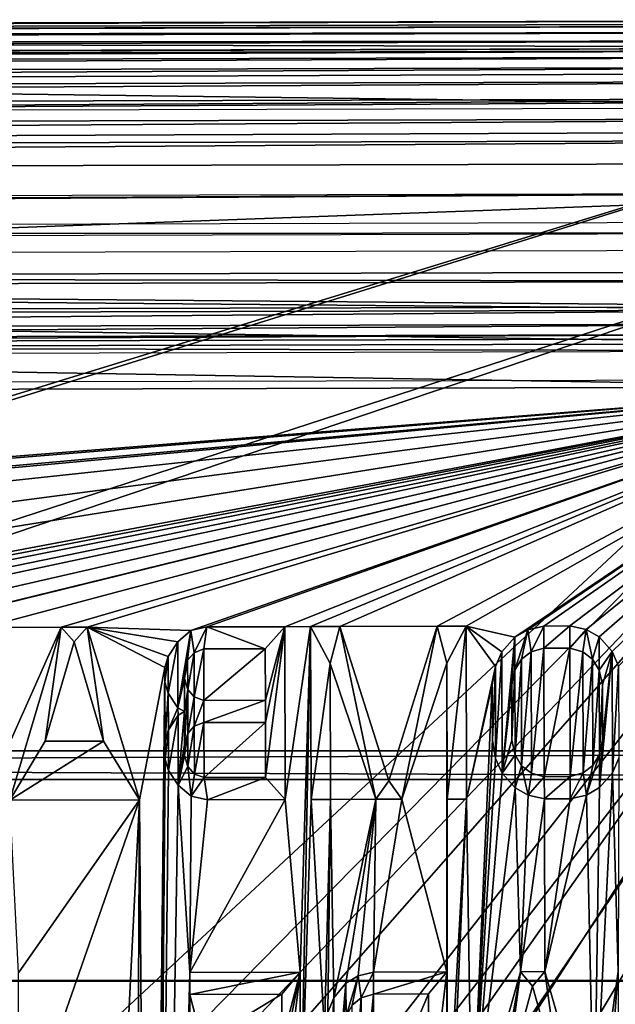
# Model space of a CAD drawing. Header units: millimetres. Extents: x -75 to 75, y -30 to 50.
# Tile 279 of 283: x 30 to 40, y 33 to 50. Entities that reach past the tile are written whole.
import ezdxf

# ---------------------------------------------------------------- set-up
doc = ezdxf.new("R2010")
doc.units = ezdxf.units.MM
doc.header["$LTSCALE"] = 81.481481
for name, color, linetype in [('113', 7, 'CONTINUOUS'), ('114', 7, 'CONTINUOUS'), ('115', 7, 'CONTINUOUS'), ('117', 7, 'CONTINUOUS'), ('119', 7, 'CONTINUOUS'), ('2', 7, 'CONTINUOUS'), ('6', 7, 'CONTINUOUS'), ('631', 7, 'CONTINUOUS'), ('632', 7, 'CONTINUOUS'), ('646', 7, 'CONTINUOUS'), ('649', 7, 'CONTINUOUS'), ('659', 7, 'CONTINUOUS'), ('660', 7, 'CONTINUOUS'), ('664', 7, 'CONTINUOUS'), ('680', 7, 'CONTINUOUS'), ('770', 7, 'CONTINUOUS'), ('771', 7, 'CONTINUOUS'), ('776', 7, 'CONTINUOUS'), ('784', 7, 'CONTINUOUS'), ('792', 7, 'CONTINUOUS'), ('797', 7, 'CONTINUOUS'), ('8', 7, 'CONTINUOUS'), ('822', 7, 'CONTINUOUS')]:
    doc.layers.add(name, color=color, linetype=linetype)

msp = doc.modelspace()

# ---------------------------------------------------------------- linework, layer by layer
at = {"layer": '113', "color": 250, "linetype": 'Continuous', "true_color": 0x1c1c1c}
for points in [[(71.5, 37, -89.001), (-71.5, 37, 88.999), (71.5, 37, 89.001), (71.5, 37, -89.001)], [(-71.5, 37, -89.001), (-71.5, 37, 88.999), (71.5, 37, -89.001), (-71.5, 37, -89.001)], [(-71.5, 37, 88.999), (-71.074, 37, 92.234), (71.5, 37, 89.001), (-71.5, 37, 88.999)], [(-71.074, 37, -92.236), (-71.5, 37, -89.001), (71.074, 37, -92.236), (-71.074, 37, -92.236)], [(71.074, 37, -92.236), (-71.5, 37, -89.001), (71.5, 37, -89.001), (71.074, 37, -92.236)], [(71.5, 37, 89.001), (-71.074, 37, 92.234), (71.074, 37, 92.236), (71.5, 37, 89.001)], [(-71.074, 37, 92.234), (-69.825, 37, 95.249), (71.074, 37, 92.236), (-71.074, 37, 92.234)], [(-69.825, 37, -95.251), (-71.074, 37, -92.236), (69.825, 37, -95.251), (-69.825, 37, -95.251)], [(69.825, 37, -95.251), (-71.074, 37, -92.236), (71.074, 37, -92.236), (69.825, 37, -95.251)], [(71.074, 37, 92.236), (-69.825, 37, 95.249), (69.825, 37, 95.251), (71.074, 37, 92.236)], [(-67.839, 37, -97.839), (-69.825, 37, -95.251), (67.839, 37, -97.839), (-67.839, 37, -97.839)], [(67.839, 37, -97.839), (-69.825, 37, -95.251), (69.825, 37, -95.251), (67.839, 37, -97.839)], [(-69.825, 37, 95.249), (-67.838, 37, 97.838), (69.825, 37, 95.251), (-69.825, 37, 95.249)], [(65.251, 37, -99.825), (-67.839, 37, -97.839), (67.839, 37, -97.839), (65.251, 37, -99.825)], [(-65.251, 37, -99.825), (-67.839, 37, -97.839), (65.251, 37, -99.825), (-65.251, 37, -99.825)], [(-67.838, 37, 97.838), (-65.249, 37, 99.825), (67.839, 37, 97.839), (-67.838, 37, 97.838)], [(69.825, 37, 95.251), (-67.838, 37, 97.838), (67.839, 37, 97.839), (69.825, 37, 95.251)], [(62.236, 37, -101.074), (-65.251, 37, -99.825), (65.251, 37, -99.825), (62.236, 37, -101.074)], [(-62.236, 37, -101.074), (-65.251, 37, -99.825), (62.236, 37, -101.074), (-62.236, 37, -101.074)], [(-65.249, 37, 99.825), (-62.234, 37, 101.074), (65.251, 37, 99.825), (-65.249, 37, 99.825)], [(67.839, 37, 97.839), (-65.249, 37, 99.825), (65.251, 37, 99.825), (67.839, 37, 97.839)], [(-59.001, 37, -101.5), (-62.236, 37, -101.074), (59.001, 37, -101.5), (-59.001, 37, -101.5)], [(59.001, 37, -101.5), (-62.236, 37, -101.074), (62.236, 37, -101.074), (59.001, 37, -101.5)], [(65.251, 37, 99.825), (-62.234, 37, 101.074), (62.236, 37, 101.074), (65.251, 37, 99.825)], [(-62.234, 37, 101.074), (-58.999, 37, 101.5), (62.236, 37, 101.074), (-62.234, 37, 101.074)], [(62.236, 37, 101.074), (-58.999, 37, 101.5), (59.001, 37, 101.5), (62.236, 37, 101.074)]]:
    msp.add_3dface(points, dxfattribs=at)
at = {"layer": '114', "color": 251, "linetype": 'Continuous', "true_color": 0x464b4f}
for points in [[(-71.5, 33, 88.999), (-57, 33, 27), (71.5, 33, 89.001), (-71.5, 33, 88.999)], [(57, 33, -87), (-57, 33, -87), (-71.5, 33, -89.001), (57, 33, -87)], [(57, 33, -87), (-71.5, 33, -89.001), (71.5, 33, -89.001), (57, 33, -87)], [(-71.5, 33, -89.001), (-71.074, 33, -92.236), (71.5, 33, -89.001), (-71.5, 33, -89.001)], [(-71.074, 33, 92.234), (-71.5, 33, 88.999), (71.5, 33, 89.001), (-71.074, 33, 92.234)], [(-71.074, 33, -92.236), (-69.825, 33, -95.251), (71.074, 33, -92.236), (-71.074, 33, -92.236)], [(71.5, 33, -89.001), (-71.074, 33, -92.236), (71.074, 33, -92.236), (71.5, 33, -89.001)], [(-69.825, 33, 95.249), (-71.074, 33, 92.234), (71.074, 33, 92.236), (-69.825, 33, 95.249)], [(71.074, 33, 92.236), (-71.074, 33, 92.234), (71.5, 33, 89.001), (71.074, 33, 92.236)], [(69.825, 33, 95.251), (-69.825, 33, 95.249), (71.074, 33, 92.236), (69.825, 33, 95.251)], [(-67.838, 33, 97.838), (-69.825, 33, 95.249), (69.825, 33, 95.251), (-67.838, 33, 97.838)], [(-69.825, 33, -95.251), (-67.839, 33, -97.839), (69.825, 33, -95.251), (-69.825, 33, -95.251)], [(71.074, 33, -92.236), (-69.825, 33, -95.251), (69.825, 33, -95.251), (71.074, 33, -92.236)], [(-67.839, 33, -97.839), (-65.251, 33, -99.825), (67.839, 33, -97.839), (-67.839, 33, -97.839)], [(69.825, 33, -95.251), (-67.839, 33, -97.839), (67.839, 33, -97.839), (69.825, 33, -95.251)], [(67.839, 33, 97.839), (-67.838, 33, 97.838), (69.825, 33, 95.251), (67.839, 33, 97.839)], [(-65.249, 33, 99.825), (-67.838, 33, 97.838), (67.839, 33, 97.839), (-65.249, 33, 99.825)], [(67.839, 33, -97.839), (-65.251, 33, -99.825), (65.251, 33, -99.825), (67.839, 33, -97.839)], [(-65.251, 33, -99.825), (-62.236, 33, -101.074), (65.251, 33, -99.825), (-65.251, 33, -99.825)], [(65.251, 33, 99.825), (-65.249, 33, 99.825), (67.839, 33, 97.839), (65.251, 33, 99.825)], [(62.236, 33, 101.074), (-65.249, 33, 99.825), (65.251, 33, 99.825), (62.236, 33, 101.074)], [(-62.234, 33, 101.074), (-65.249, 33, 99.825), (62.236, 33, 101.074), (-62.234, 33, 101.074)], [(65.251, 33, -99.825), (-62.236, 33, -101.074), (62.236, 33, -101.074), (65.251, 33, -99.825)], [(-62.236, 33, -101.074), (-59.001, 33, -101.5), (62.236, 33, -101.074), (-62.236, 33, -101.074)], [(59.001, 33, 101.5), (-62.234, 33, 101.074), (62.236, 33, 101.074), (59.001, 33, 101.5)], [(-58.999, 33, 101.5), (-62.234, 33, 101.074), (59.001, 33, 101.5), (-58.999, 33, 101.5)], [(62.236, 33, -101.074), (-59.001, 33, -101.5), (59.001, 33, -101.5), (62.236, 33, -101.074)], [(-57, 33, 27), (57, 33, 27), (71.5, 33, 89.001), (-57, 33, 27)]]:
    msp.add_3dface(points, dxfattribs=at)
at = {"layer": '115', "color": 250, "linetype": 'Continuous', "true_color": 0x1c1c1c}
for points in [[(57, 33.01, 27), (-57, 33.01, 27), (-57, 33.01, -87), (57, 33.01, 27)], [(57, 33.01, -87), (57, 33.01, 27), (-57, 33.01, -87), (57, 33.01, -87)]]:
    msp.add_3dface(points, dxfattribs=at)
at = {"layer": '117', "color": 250, "linetype": 'Continuous', "true_color": 0x1c1c1c}
for points in [[(-59.001, 37, -101.5), (59.001, 37, -101.5), (-59.001, 36.5, -102), (-59.001, 37, -101.5)], [(-59.001, 36.5, -102), (59.001, 37, -101.5), (59.001, 36.5, -102), (-59.001, 36.5, -102)]]:
    msp.add_3dface(points, dxfattribs=at)
at = {"layer": '119', "color": 250, "linetype": 'Continuous', "true_color": 0x1c1c1c}
for points in [[(59.001, 37, 101.5), (-58.999, 37, 101.5), (59.001, 36.5, 102), (59.001, 37, 101.5)], [(59.001, 36.5, 102), (-58.999, 37, 101.5), (-58.999, 36.5, 102), (59.001, 36.5, 102)]]:
    msp.add_3dface(points, dxfattribs=at)
at = {"layer": '2', "color": 251, "linetype": 'Continuous', "true_color": 0x565d62}
for points in [[(59.001, 37, 102.5), (-65.943, 37, 103.416), (65.943, 37, 103.416), (59.001, 37, 102.5)], [(59.001, 37, 102.5), (-58.999, 37, 102.5), (-65.943, 37, 103.416), (59.001, 37, 102.5)], [(-65.943, 37, -103.416), (-59.001, 37, -102.5), (65.943, 37, -103.416), (-65.943, 37, -103.416)], [(-65.943, 37, 103.416), (-62.562, 37, 104.599), (65.943, 37, 103.416), (-65.943, 37, 103.416)], [(-62.562, 37, -104.599), (-65.943, 37, -103.416), (62.562, 37, -104.599), (-62.562, 37, -104.599)], [(62.562, 37, -104.599), (-65.943, 37, -103.416), (65.943, 37, -103.416), (62.562, 37, -104.599)], [(-62.562, 37, 104.599), (-59.001, 37, 105), (62.562, 37, 104.599), (-62.562, 37, 104.599)], [(65.943, 37, 103.416), (-62.562, 37, 104.599), (62.562, 37, 104.599), (65.943, 37, 103.416)], [(-59.001, 37, -105), (-62.562, 37, -104.599), (59.001, 37, -105), (-59.001, 37, -105)], [(59.001, 37, -105), (-62.562, 37, -104.599), (62.562, 37, -104.599), (59.001, 37, -105)], [(-59.001, 37, -102.5), (59.001, 37, -102.5), (65.943, 37, -103.416), (-59.001, 37, -102.5)], [(62.562, 37, 104.599), (-59.001, 37, 105), (-16.148, 37, 105), (62.562, 37, 104.599)], [(-0.5, 37, 105), (62.562, 37, 104.599), (-16.148, 37, 105), (-0.5, 37, 105)], [(59.001, 37, 105), (62.562, 37, 104.599), (-0.5, 37, 105), (59.001, 37, 105)]]:
    msp.add_3dface(points, dxfattribs=at)
at = {"layer": '6', "color": 251, "linetype": 'Continuous', "true_color": 0x565d62}
for points in [[(-0.5, 0, 104.516), (58.517, 0, 104.516), (-0.5, 37, 105), (-0.5, 0, 104.516)], [(58.517, 0, 104.516), (59.001, 37, 105), (-0.5, 37, 105), (58.517, 0, 104.516)]]:
    msp.add_3dface(points, dxfattribs=at)
at = {"layer": '631', "color": 7, "linetype": 'Continuous', "true_color": 0xe0f2ff}
for points in [[(49.871, 49.333, 160.5), (-26.92, 25.697, 160.5), (-50.128, 49.072, 160.5), (49.871, 49.333, 160.5)], [(-25.068, 25.996, 160.5), (-26.92, 25.697, 160.5), (49.871, 49.333, 160.5), (-25.068, 25.996, 160.5)], [(24.932, 26.126, 160.5), (-25.068, 25.996, 160.5), (49.871, 49.333, 160.5), (24.932, 26.126, 160.5)], [(26.785, 25.838, 160.5), (24.932, 26.126, 160.5), (49.871, 49.333, 160.5), (26.785, 25.838, 160.5)], [(28.459, 24.99, 160.5), (26.785, 25.838, 160.5), (49.871, 49.333, 160.5), (28.459, 24.99, 160.5)], [(29.789, 23.667, 160.5), (28.459, 24.99, 160.5), (49.871, 49.333, 160.5), (29.789, 23.667, 160.5)], [(30.645, 21.998, 160.5), (29.789, 23.667, 160.5), (49.871, 49.333, 160.5), (30.645, 21.998, 160.5)], [(30.943, 20.146, 160.5), (30.645, 21.998, 160.5), (49.871, 49.333, 160.5), (30.943, 20.146, 160.5)], [(30.995, 0.146, 160.5), (30.943, 20.146, 160.5), (49.871, 49.333, 160.5), (30.995, 0.146, 160.5)], [(30.995, 0.146, 160.5), (49.871, 49.333, 160.5), (37.654, 11.643, 160.5), (30.995, 0.146, 160.5)], [(37.654, 11.643, 160.5), (49.871, 49.333, 160.5), (38.402, 12.946, 160.5), (37.654, 11.643, 160.5)], [(38.402, 12.946, 160.5), (49.871, 49.333, 160.5), (39.551, 13.915, 160.5), (38.402, 12.946, 160.5)], [(39.551, 13.915, 160.5), (49.871, 49.333, 160.5), (40.961, 14.433, 160.5), (39.551, 13.915, 160.5)]]:
    msp.add_3dface(points, dxfattribs=at)
at = {"layer": '632', "color": 7, "linetype": 'Continuous', "true_color": 0xe0f2ff}
for points in [[(49.871, 49.696, 168), (-50.129, 49.435, 168), (47.57, 48.179, 168), (49.871, 49.696, 168)], [(47.57, 48.179, 168), (-50.129, 49.435, 168), (-47.82, 47.93, 168), (47.57, 48.179, 168)], [(-46.931, 45.453, 168), (44.86, 44.657, 168), (46.693, 45.698, 168), (-46.931, 45.453, 168)], [(2.174, 44.546, 168), (44.86, 44.657, 168), (-46.931, 45.453, 168), (2.174, 44.546, 168)]]:
    msp.add_3dface(points, dxfattribs=at)
at = {"layer": '646', "color": 7, "linetype": 'Continuous', "true_color": 0xe0f2ff}
for points in [[(44.651, 43.445, 163), (2.532, 43.336, 163), (28.776, 26.802, 163), (44.651, 43.445, 163)], [(41.706, 17.07, 163), (44.651, 43.445, 163), (28.776, 26.802, 163), (41.706, 17.07, 163)]]:
    msp.add_3dface(points, dxfattribs=at)
at = {"layer": '649', "color": 7, "linetype": 'Continuous', "true_color": 0xe0f2ff}
for points in [[(49.871, 49.696, 168), (49.871, 49.633, 160.797), (-50.129, 49.372, 160.797), (49.871, 49.696, 168)], [(-50.129, 49.435, 168), (49.871, 49.696, 168), (-50.129, 49.372, 160.797), (-50.129, 49.435, 168)]]:
    msp.add_3dface(points, dxfattribs=at)
at = {"layer": '659', "color": 7, "linetype": 'Continuous', "true_color": 0xe0f2ff}
for points in [[(-50.129, 49.372, 160.797), (49.871, 49.633, 160.797), (49.871, 49.592, 160.648), (-50.129, 49.372, 160.797)], [(49.871, 49.592, 160.648), (49.871, 49.482, 160.54), (-50.129, 49.331, 160.648), (49.871, 49.592, 160.648)], [(-50.129, 49.372, 160.797), (49.871, 49.592, 160.648), (-50.129, 49.331, 160.648), (-50.129, 49.372, 160.797)], [(49.871, 49.482, 160.54), (49.871, 49.333, 160.5), (-50.129, 49.221, 160.54), (49.871, 49.482, 160.54)], [(-50.129, 49.331, 160.648), (49.871, 49.482, 160.54), (-50.129, 49.221, 160.54), (-50.129, 49.331, 160.648)], [(49.871, 49.333, 160.5), (-50.128, 49.072, 160.5), (-50.129, 49.221, 160.54), (49.871, 49.333, 160.5)]]:
    msp.add_3dface(points, dxfattribs=at)
at = {"layer": '660', "color": 7, "linetype": 'Continuous', "true_color": 0xe0f2ff}
for points in [[(-47.122, 45.942, 165), (46.692, 45.997, 167.721), (46.882, 46.188, 165), (-47.122, 45.942, 165)], [(-46.932, 45.753, 167.721), (46.692, 45.997, 167.721), (-47.122, 45.942, 165), (-46.932, 45.753, 167.721)]]:
    msp.add_3dface(points, dxfattribs=at)
at = {"layer": '664', "color": 7, "linetype": 'Continuous', "true_color": 0xe0f2ff}
for points in [[(44.861, 44.158, 167.526), (2.176, 44.046, 167.526), (44.65, 43.945, 163.474), (44.861, 44.158, 167.526)], [(44.65, 43.945, 163.474), (2.176, 44.046, 167.526), (2.531, 43.835, 163.474), (44.65, 43.945, 163.474)]]:
    msp.add_3dface(points, dxfattribs=at)
at = {"layer": '680', "color": 7, "linetype": 'Continuous', "true_color": 0xe0f2ff}
for points in [[(44.86, 44.657, 168), (2.174, 44.546, 168), (2.175, 44.303, 167.937), (44.86, 44.657, 168)], [(44.861, 44.415, 167.937), (44.86, 44.657, 168), (2.175, 44.303, 167.937), (44.861, 44.415, 167.937)], [(2.176, 44.121, 167.765), (44.861, 44.415, 167.937), (2.175, 44.303, 167.937), (2.176, 44.121, 167.765)], [(44.861, 44.233, 167.765), (44.861, 44.415, 167.937), (2.176, 44.121, 167.765), (44.861, 44.233, 167.765)], [(2.176, 44.046, 167.526), (44.861, 44.233, 167.765), (2.176, 44.121, 167.765), (2.176, 44.046, 167.526)], [(2.176, 44.046, 167.526), (44.861, 44.158, 167.526), (44.861, 44.233, 167.765), (2.176, 44.046, 167.526)]]:
    msp.add_3dface(points, dxfattribs=at)
at = {"layer": '770', "linetype": 'Continuous'}
for points in [[(48.897, 47.213, 225), (-49.143, 46.957, 225), (2.697, 32.148, 225), (48.897, 47.213, 225)], [(3.531, 31.873, 225), (48.897, 47.213, 225), (2.697, 32.148, 225), (3.531, 31.873, 225)], [(48.897, 47.213, 225), (3.531, 31.873, 225), (27.948, 20.067, 225), (48.897, 47.213, 225)], [(29.608, 18.799, 225), (48.897, 47.213, 225), (27.948, 20.067, 225), (29.608, 18.799, 225)], [(30.884, 17.146, 225), (48.897, 47.213, 225), (29.608, 18.799, 225), (30.884, 17.146, 225)], [(31.688, 15.219, 225), (48.897, 47.213, 225), (30.884, 17.146, 225), (31.688, 15.219, 225)], [(49.09, -26.827, 225), (48.897, 47.213, 225), (31.688, 15.219, 225), (49.09, -26.827, 225)]]:
    msp.add_3dface(points, dxfattribs=at)
at = {"layer": '771', "linetype": 'Continuous'}
for points in [[(6.261, 43.219, 222), (45.025, 43.321, 222), (15.149, 40.94, 222), (6.261, 43.219, 222)], [(15.149, 40.94, 222), (45.025, 43.321, 222), (15.85, 40.942, 222), (15.149, 40.94, 222)], [(45.025, 43.321, 222), (18.749, 40.95, 222), (15.85, 40.942, 222), (45.025, 43.321, 222)], [(18.749, 40.95, 222), (45.025, 43.321, 222), (19.45, 40.952, 222), (18.749, 40.95, 222)], [(19.45, 40.952, 222), (45.025, 43.321, 222), (20.082, 40.649, 222), (19.45, 40.952, 222)], [(20.082, 40.649, 222), (45.025, 43.321, 222), (20.521, 40.102, 222), (20.082, 40.649, 222)], [(20.521, 40.102, 222), (45.025, 43.321, 222), (20.678, 39.419, 222), (20.521, 40.102, 222)], [(45.025, 43.321, 222), (22.704, 39.125, 222), (20.678, 39.419, 222), (45.025, 43.321, 222)], [(45.025, 43.321, 222), (23.154, 39.126, 222), (22.704, 39.125, 222), (45.025, 43.321, 222)], [(23.154, 39.126, 222), (45.025, 43.321, 222), (23.436, 39.063, 222), (23.154, 39.126, 222)], [(23.436, 39.063, 222), (45.025, 43.321, 222), (23.661, 38.936, 222), (23.436, 39.063, 222)], [(45.025, 43.321, 222), (25.404, 39.132, 222), (23.661, 38.936, 222), (45.025, 43.321, 222)], [(25.404, 39.132, 222), (45.025, 43.321, 222), (26.754, 39.135, 222), (25.404, 39.132, 222)], [(45.025, 43.321, 222), (27.711, 39.074, 222), (26.754, 39.135, 222), (45.025, 43.321, 222)], [(27.711, 39.074, 222), (45.025, 43.321, 222), (27.992, 39.138, 222), (27.711, 39.074, 222)], [(27.992, 39.138, 222), (45.025, 43.321, 222), (29.342, 39.142, 222), (27.992, 39.138, 222)], [(29.342, 39.142, 222), (45.025, 43.321, 222), (30.692, 39.146, 222), (29.342, 39.142, 222)], [(30.692, 39.146, 222), (45.025, 43.321, 222), (31.142, 39.147, 222), (30.692, 39.146, 222)], [(45.025, 43.321, 222), (32.942, 39.088, 222), (31.142, 39.147, 222), (45.025, 43.321, 222)], [(32.942, 39.088, 222), (45.025, 43.321, 222), (33.223, 39.152, 222), (32.942, 39.088, 222)], [(33.223, 39.152, 222), (45.025, 43.321, 222), (34.573, 39.156, 222), (33.223, 39.152, 222)], [(45.025, 43.321, 222), (35.023, 39.157, 222), (34.573, 39.156, 222), (45.025, 43.321, 222)], [(35.023, 39.157, 222), (45.025, 43.321, 222), (35.529, 39.158, 222), (35.023, 39.157, 222)], [(35.529, 39.158, 222), (45.025, 43.321, 222), (37.217, 39.163, 222), (35.529, 39.158, 222)], [(37.217, 39.163, 222), (45.025, 43.321, 222), (37.723, 39.164, 222), (37.217, 39.163, 222)], [(45.025, 43.321, 222), (38.567, 38.975, 222), (37.723, 39.164, 222), (45.025, 43.321, 222)], [(38.567, 38.975, 222), (45.025, 43.321, 222), (38.792, 39.103, 222), (38.567, 38.975, 222)], [(38.792, 39.103, 222), (45.025, 43.321, 222), (39.073, 39.167, 222), (38.792, 39.103, 222)], [(45.025, 43.321, 222), (39.523, 39.169, 222), (39.073, 39.167, 222), (45.025, 43.321, 222)], [(39.523, 39.169, 222), (45.025, 43.321, 222), (39.804, 39.106, 222), (39.523, 39.169, 222)], [(39.804, 39.106, 222), (45.025, 43.321, 222), (40.03, 38.978, 222), (39.804, 39.106, 222)], [(40.03, 38.978, 222), (45.025, 43.321, 222), (40.255, 38.724, 222), (40.03, 38.978, 222)], [(40.255, 38.724, 222), (45.025, 43.321, 222), (40.369, 38.469, 222), (40.255, 38.724, 222)], [(34.573, 39.156, 222), (35.023, 39.157, 222), (34.581, 36.156, 222), (34.573, 39.156, 222)], [(35.023, 39.157, 222), (34.839, 33.156, 222), (34.581, 36.156, 222), (35.023, 39.157, 222)], [(34.846, 30.156, 222), (34.839, 33.156, 222), (35.023, 39.157, 222), (34.846, 30.156, 222)], [(35.031, 36.157, 222), (34.846, 30.156, 222), (35.023, 39.157, 222), (35.031, 36.157, 222)], [(36.38, 36.48, 222), (35.529, 39.158, 222), (37.217, 39.163, 222), (36.38, 36.48, 222)], [(37.723, 39.164, 222), (38.231, 38.463, 222), (37.731, 36.164, 222), (37.723, 39.164, 222)], [(38.343, 38.719, 222), (38.231, 38.463, 222), (37.723, 39.164, 222), (38.343, 38.719, 222)], [(38.567, 38.975, 222), (38.343, 38.719, 222), (37.723, 39.164, 222), (38.567, 38.975, 222)], [(29.35, 36.142, 222), (29.342, 39.142, 222), (30.692, 39.146, 222), (29.35, 36.142, 222)], [(29.8, 36.143, 222), (29.35, 36.142, 222), (30.692, 39.146, 222), (29.8, 36.143, 222)], [(32.942, 39.088, 222), (32.717, 38.896, 222), (31.142, 39.147, 222), (32.942, 39.088, 222)], [(32.717, 38.896, 222), (32.549, 38.64, 222), (31.142, 39.147, 222), (32.717, 38.896, 222)], [(31.142, 39.147, 222), (32.494, 38.448, 222), (32.05, 36.149, 222), (31.142, 39.147, 222)], [(32.549, 38.64, 222), (32.494, 38.448, 222), (31.142, 39.147, 222), (32.549, 38.64, 222)], [(30.416, 37.166, 222), (30.917, 38.891, 222), (31.428, 37.169, 222), (30.416, 37.166, 222)], [(32.887, 38.577, 222), (32.999, 38.705, 222), (32.888, 38.066, 222), (32.887, 38.577, 222)], [(32.888, 38.066, 222), (32.999, 38.705, 222), (33.001, 37.939, 222), (32.888, 38.066, 222)], [(32.999, 38.705, 222), (33.168, 38.769, 222), (33.001, 37.939, 222), (32.999, 38.705, 222)], [(33.001, 37.939, 222), (33.168, 38.769, 222), (33.17, 37.875, 222), (33.001, 37.939, 222)], [(33.168, 38.769, 222), (34.236, 38.772, 222), (33.17, 37.875, 222), (33.168, 38.769, 222)], [(33.17, 37.875, 222), (34.236, 38.772, 222), (34.239, 37.878, 222), (33.17, 37.875, 222)], [(38.681, 38.592, 222), (38.849, 38.72, 222), (38.686, 36.741, 222), (38.681, 38.592, 222)], [(38.686, 36.741, 222), (38.849, 38.72, 222), (38.855, 36.614, 222), (38.686, 36.741, 222)], [(38.849, 38.72, 222), (39.074, 38.784, 222), (38.855, 36.614, 222), (38.849, 38.72, 222)], [(38.855, 36.614, 222), (39.074, 38.784, 222), (39.08, 36.55, 222), (38.855, 36.614, 222)], [(39.074, 38.784, 222), (39.524, 38.786, 222), (39.08, 36.55, 222), (39.074, 38.784, 222)], [(39.08, 36.55, 222), (39.524, 38.786, 222), (39.53, 36.552, 222), (39.08, 36.55, 222)], [(39.53, 36.552, 222), (39.524, 38.786, 222), (39.749, 38.722, 222), (39.53, 36.552, 222)], [(39.755, 36.616, 222), (39.53, 36.552, 222), (39.749, 38.722, 222), (39.755, 36.616, 222)], [(39.918, 38.595, 222), (39.755, 36.616, 222), (39.749, 38.722, 222), (39.918, 38.595, 222)], [(32.831, 38.385, 222), (32.887, 38.577, 222), (32.832, 38.258, 222), (32.831, 38.385, 222)], [(32.832, 38.258, 222), (32.887, 38.577, 222), (32.888, 38.066, 222), (32.832, 38.258, 222)], [(35.368, 36.158, 222), (35.362, 38.519, 222), (36.156, 36.16, 222), (35.368, 36.158, 222)], [(37.387, 38.525, 222), (37.389, 33.163, 222), (36.606, 36.161, 222), (37.387, 38.525, 222)], [(37.396, 30.163, 222), (37.389, 33.163, 222), (37.387, 38.525, 222), (37.396, 30.163, 222)], [(37.393, 36.163, 222), (37.396, 30.163, 222), (37.387, 38.525, 222), (37.393, 36.163, 222)], [(38.569, 38.4, 222), (38.681, 38.592, 222), (38.573, 36.932, 222), (38.569, 38.4, 222)], [(38.573, 36.932, 222), (38.681, 38.592, 222), (38.686, 36.741, 222), (38.573, 36.932, 222)], [(39.923, 36.744, 222), (39.755, 36.616, 222), (39.918, 38.595, 222), (39.923, 36.744, 222)], [(40.031, 38.404, 222), (39.923, 36.744, 222), (39.918, 38.595, 222), (40.031, 38.404, 222)], [(32.494, 38.448, 222), (32.228, 13.149, 222), (32.05, 36.149, 222), (32.494, 38.448, 222)], [(32.244, 7.149, 222), (32.228, 13.149, 222), (32.494, 38.448, 222), (32.244, 7.149, 222)], [(32.494, 38.193, 222), (32.244, 7.149, 222), (32.494, 38.448, 222), (32.494, 38.193, 222)], [(38.231, 38.463, 222), (38.176, 38.144, 222), (37.731, 36.164, 222), (38.231, 38.463, 222)], [(38.513, 38.145, 222), (38.569, 38.4, 222), (38.516, 37.187, 222), (38.513, 38.145, 222)], [(38.516, 37.187, 222), (38.569, 38.4, 222), (38.573, 36.932, 222), (38.516, 37.187, 222)], [(40.035, 36.936, 222), (39.923, 36.744, 222), (40.031, 38.404, 222), (40.035, 36.936, 222)], [(40.088, 38.149, 222), (40.035, 36.936, 222), (40.031, 38.404, 222), (40.088, 38.149, 222)], [(32.244, 7.149, 222), (32.494, 38.193, 222), (32.497, 37.172, 222), (32.244, 7.149, 222)], [(32.494, 38.193, 222), (32.551, 38.001, 222), (32.497, 37.172, 222), (32.494, 38.193, 222)], [(38.176, 38.144, 222), (37.821, 30.164, 222), (37.731, 36.164, 222), (38.176, 38.144, 222)], [(38.178, 37.186, 222), (37.821, 30.164, 222), (38.176, 38.144, 222), (38.178, 37.186, 222)], [(40.091, 37.191, 222), (40.035, 36.936, 222), (40.088, 38.149, 222), (40.091, 37.191, 222)], [(32.497, 37.172, 222), (32.551, 38.001, 222), (32.553, 37.363, 222), (32.497, 37.172, 222)], [(32.551, 38.001, 222), (32.72, 37.747, 222), (32.553, 37.363, 222), (32.551, 38.001, 222)], [(32.553, 37.363, 222), (32.72, 37.747, 222), (32.721, 37.619, 222), (32.553, 37.363, 222)], [(32.72, 37.747, 222), (32.833, 37.683, 222), (32.721, 37.619, 222), (32.72, 37.747, 222)], [(33.171, 37.492, 222), (33.005, 36.598, 222), (33.002, 37.428, 222), (33.171, 37.492, 222)], [(33.174, 36.535, 222), (33.005, 36.598, 222), (33.171, 37.492, 222), (33.174, 36.535, 222)], [(34.24, 37.495, 222), (33.174, 36.535, 222), (33.171, 37.492, 222), (34.24, 37.495, 222)], [(34.242, 36.538, 222), (33.174, 36.535, 222), (34.24, 37.495, 222), (34.242, 36.538, 222)], [(32.835, 36.917, 222), (32.835, 37.109, 222), (32.89, 37.3, 222), (32.835, 36.917, 222)], [(32.892, 36.726, 222), (32.835, 36.917, 222), (32.89, 37.3, 222), (32.892, 36.726, 222)], [(33.002, 37.428, 222), (32.892, 36.726, 222), (32.89, 37.3, 222), (33.002, 37.428, 222)], [(33.005, 36.598, 222), (32.892, 36.726, 222), (33.002, 37.428, 222), (33.005, 36.598, 222)], [(32.498, 36.852, 222), (32.244, 7.149, 222), (32.497, 37.172, 222), (32.498, 36.852, 222)], [(38.235, 36.867, 222), (37.821, 30.164, 222), (38.178, 37.186, 222), (38.235, 36.867, 222)], [(32.554, 36.661, 222), (32.244, 7.149, 222), (32.498, 36.852, 222), (32.554, 36.661, 222)], [(38.348, 36.612, 222), (37.821, 30.164, 222), (38.235, 36.867, 222), (38.348, 36.612, 222)], [(40.373, 36.873, 222), (40.364, 33.171, 222), (40.261, 36.617, 222), (40.373, 36.873, 222)], [(32.724, 36.406, 222), (32.244, 7.149, 222), (32.554, 36.661, 222), (32.724, 36.406, 222)], [(38.574, 36.358, 222), (37.821, 30.164, 222), (38.348, 36.612, 222), (38.574, 36.358, 222)], [(40.261, 36.617, 222), (39.946, 30.17, 222), (40.037, 36.361, 222), (40.261, 36.617, 222)], [(40.364, 33.171, 222), (39.946, 30.17, 222), (40.261, 36.617, 222), (40.364, 33.171, 222)], [(32.926, 33.151, 222), (32.244, 7.149, 222), (32.724, 36.406, 222), (32.926, 33.151, 222)], [(32.949, 36.215, 222), (32.926, 33.151, 222), (32.724, 36.406, 222), (32.949, 36.215, 222)], [(38.664, 33.166, 222), (37.821, 30.164, 222), (38.574, 36.358, 222), (38.664, 33.166, 222)], [(38.799, 36.231, 222), (38.664, 33.166, 222), (38.574, 36.358, 222), (38.799, 36.231, 222)], [(40.037, 36.361, 222), (39.946, 30.17, 222), (39.812, 36.233, 222), (40.037, 36.361, 222)], [(29.951, 33.144, 222), (29.8, 36.143, 222), (32.05, 36.149, 222), (29.951, 33.144, 222)], [(29.959, 30.144, 222), (29.951, 33.144, 222), (32.05, 36.149, 222), (29.959, 30.144, 222)], [(31.111, 17.278, 222), (29.959, 30.144, 222), (32.05, 36.149, 222), (31.111, 17.278, 222)], [(31.941, 15.287, 222), (31.111, 17.278, 222), (32.05, 36.149, 222), (31.941, 15.287, 222)], [(32.228, 13.149, 222), (31.941, 15.287, 222), (32.05, 36.149, 222), (32.228, 13.149, 222)], [(33.231, 36.152, 222), (32.926, 33.151, 222), (32.949, 36.215, 222), (33.231, 36.152, 222)], [(34.581, 36.156, 222), (32.926, 33.151, 222), (33.231, 36.152, 222), (34.581, 36.156, 222)], [(34.839, 33.156, 222), (32.926, 33.151, 222), (34.581, 36.156, 222), (34.839, 33.156, 222)], [(35.266, 32.136, 222), (34.846, 30.156, 222), (35.031, 36.157, 222), (35.266, 32.136, 222)], [(35.368, 36.158, 222), (35.266, 32.136, 222), (35.031, 36.157, 222), (35.368, 36.158, 222)], [(35.319, 32.455, 222), (35.266, 32.136, 222), (35.368, 36.158, 222), (35.319, 32.455, 222)], [(35.424, 32.711, 222), (35.319, 32.455, 222), (35.368, 36.158, 222), (35.424, 32.711, 222)], [(35.424, 32.711, 222), (35.368, 36.158, 222), (36.156, 36.16, 222), (35.424, 32.711, 222)], [(35.636, 32.967, 222), (35.424, 32.711, 222), (36.156, 36.16, 222), (35.636, 32.967, 222)], [(35.848, 33.095, 222), (35.636, 32.967, 222), (36.156, 36.16, 222), (35.848, 33.095, 222)], [(36.114, 33.16, 222), (35.848, 33.095, 222), (36.156, 36.16, 222), (36.114, 33.16, 222)], [(36.606, 36.161, 222), (36.114, 33.16, 222), (36.156, 36.16, 222), (36.606, 36.161, 222)], [(37.389, 33.163, 222), (36.114, 33.16, 222), (36.606, 36.161, 222), (37.389, 33.163, 222)], [(37.821, 30.164, 222), (36.856, 16.498, 222), (37.731, 36.164, 222), (37.821, 30.164, 222)], [(36.856, 16.498, 222), (37.396, 30.163, 222), (37.731, 36.164, 222), (36.856, 16.498, 222)], [(37.731, 36.164, 222), (37.396, 30.163, 222), (37.393, 36.163, 222), (37.731, 36.164, 222)], [(39.081, 36.167, 222), (38.664, 33.166, 222), (38.799, 36.231, 222), (39.081, 36.167, 222)], [(39.089, 33.167, 222), (38.664, 33.166, 222), (39.081, 36.167, 222), (39.089, 33.167, 222)], [(39.531, 36.169, 222), (39.089, 33.167, 222), (39.081, 36.167, 222), (39.531, 36.169, 222)], [(39.812, 36.233, 222), (39.089, 33.167, 222), (39.531, 36.169, 222), (39.812, 36.233, 222)], [(39.946, 30.17, 222), (39.089, 33.167, 222), (39.812, 36.233, 222), (39.946, 30.17, 222)], [(40.371, 30.171, 222), (39.351, 19.925, 222), (40.364, 33.171, 222), (40.371, 30.171, 222)], [(40.364, 33.171, 222), (39.351, 19.925, 222), (39.946, 30.17, 222), (40.364, 33.171, 222)], [(32.927, 32.768, 222), (32.244, 7.149, 222), (32.926, 33.151, 222), (32.927, 32.768, 222)], [(38.403, 31.187, 222), (38.877, 32.912, 222), (39.359, 31.189, 222), (38.403, 31.187, 222)], [(32.933, 30.534, 222), (32.244, 7.149, 222), (32.927, 32.768, 222), (32.933, 30.534, 222)], [(34.521, 32.773, 222), (33.142, 31.939, 222), (32.927, 32.768, 222), (34.521, 32.773, 222)], [(33.142, 31.939, 222), (32.933, 30.534, 222), (32.927, 32.768, 222), (33.142, 31.939, 222)], [(34.523, 31.943, 222), (33.142, 31.939, 222), (34.521, 32.773, 222), (34.523, 31.943, 222)], [(35.743, 32.584, 222), (35.902, 32.712, 222), (35.748, 30.733, 222), (35.743, 32.584, 222)], [(35.748, 30.733, 222), (35.902, 32.712, 222), (35.908, 30.606, 222), (35.748, 30.733, 222)], [(35.902, 32.712, 222), (36.115, 32.777, 222), (35.908, 30.606, 222), (35.902, 32.712, 222)], [(35.908, 30.606, 222), (36.115, 32.777, 222), (36.12, 30.543, 222), (35.908, 30.606, 222)], [(36.115, 32.777, 222), (37.071, 32.779, 222), (36.12, 30.543, 222), (36.115, 32.777, 222)], [(36.12, 30.543, 222), (37.071, 32.779, 222), (37.077, 30.545, 222), (36.12, 30.543, 222)]]:
    msp.add_3dface(points, dxfattribs=at)
at = {"layer": '776', "linetype": 'Continuous'}
for points in [[(-50.129, 49.435, 168), (49.392, 49.214, 223.017), (49.871, 49.696, 168), (-50.129, 49.435, 168)], [(-49.648, 48.956, 223.017), (49.392, 49.214, 223.017), (-50.129, 49.435, 168), (-49.648, 48.956, 223.017)]]:
    msp.add_3dface(points, dxfattribs=at)
at = {"layer": '784', "linetype": 'Continuous'}
for points in [[(49.392, 49.214, 223.017), (-49.648, 48.956, 223.017), (-49.638, 48.916, 223.398), (49.392, 49.214, 223.017)], [(49.392, 49.214, 223.017), (-49.638, 48.916, 223.398), (49.382, 49.174, 223.398), (49.392, 49.214, 223.017)], [(-49.638, 48.916, 223.398), (-49.609, 48.804, 223.765), (49.382, 49.174, 223.398), (-49.638, 48.916, 223.398)], [(49.382, 49.174, 223.398), (-49.609, 48.804, 223.765), (49.354, 49.062, 223.765), (49.382, 49.174, 223.398)], [(-49.609, 48.804, 223.765), (-49.564, 48.622, 224.106), (49.354, 49.062, 223.765), (-49.609, 48.804, 223.765)], [(49.354, 49.062, 223.765), (-49.564, 48.622, 224.106), (49.309, 48.881, 224.106), (49.354, 49.062, 223.765)], [(-49.564, 48.622, 224.106), (-49.502, 48.377, 224.407), (49.309, 48.881, 224.106), (-49.564, 48.622, 224.106)], [(49.309, 48.881, 224.106), (-49.502, 48.377, 224.407), (49.286, 48.787, 224.235), (49.309, 48.881, 224.106)], [(49.286, 48.787, 224.235), (-49.502, 48.377, 224.407), (49.248, 48.635, 224.407), (49.286, 48.787, 224.235)], [(-49.502, 48.377, 224.407), (-49.425, 48.076, 224.657), (49.248, 48.635, 224.407), (-49.502, 48.377, 224.407)], [(49.248, 48.635, 224.407), (-49.425, 48.076, 224.657), (49.174, 48.333, 224.657), (49.248, 48.635, 224.407)], [(-49.425, 48.076, 224.657), (-49.338, 47.73, 224.845), (49.174, 48.333, 224.657), (-49.425, 48.076, 224.657)], [(49.174, 48.333, 224.657), (-49.338, 47.73, 224.845), (49.165, 48.297, 224.681), (49.174, 48.333, 224.657)], [(49.165, 48.297, 224.681), (-49.338, 47.73, 224.845), (49.088, 47.987, 224.845), (49.165, 48.297, 224.681)], [(-49.338, 47.73, 224.845), (-49.242, 47.351, 224.961), (49.088, 47.987, 224.845), (-49.338, 47.73, 224.845)], [(49.088, 47.987, 224.845), (-49.242, 47.351, 224.961), (49.033, 47.765, 224.922), (49.088, 47.987, 224.845)], [(49.033, 47.765, 224.922), (-49.242, 47.351, 224.961), (48.995, 47.608, 224.961), (49.033, 47.765, 224.922)], [(-49.242, 47.351, 224.961), (-49.143, 46.957, 225), (48.995, 47.608, 224.961), (-49.242, 47.351, 224.961)], [(-49.143, 46.957, 225), (48.897, 47.213, 225), (48.995, 47.608, 224.961), (-49.143, 46.957, 225)]]:
    msp.add_3dface(points, dxfattribs=at)
at = {"layer": '792', "linetype": 'Continuous'}
for points in [[(46.379, 46.687, 168), (-5.88, 46.417, 173.1), (-46.622, 46.444, 168), (46.379, 46.687, 168)], [(5.637, 46.447, 173.1), (-5.88, 46.417, 173.1), (46.379, 46.687, 168), (5.637, 46.447, 173.1)], [(6.256, 45.219, 220.052), (5.637, 46.447, 173.1), (46.379, 46.687, 168), (6.256, 45.219, 220.052)], [(45.02, 45.32, 220.052), (6.256, 45.219, 220.052), (46.379, 46.687, 168), (45.02, 45.32, 220.052)]]:
    msp.add_3dface(points, dxfattribs=at)
at = {"layer": '797', "linetype": 'Continuous'}
for points in [[(6.256, 45.219, 220.052), (45.02, 45.32, 220.052), (45.02, 45.153, 220.801), (6.256, 45.219, 220.052)], [(6.256, 45.219, 220.052), (45.02, 45.153, 220.801), (6.256, 45.052, 220.801), (6.256, 45.219, 220.052)], [(45.02, 45.153, 220.801), (45.021, 44.716, 221.433), (6.256, 45.052, 220.801), (45.02, 45.153, 220.801)], [(6.256, 45.052, 220.801), (45.021, 44.716, 221.433), (6.257, 44.615, 221.433), (6.256, 45.052, 220.801)], [(45.021, 44.716, 221.433), (45.023, 44.074, 221.853), (6.257, 44.615, 221.433), (45.021, 44.716, 221.433)], [(6.257, 44.615, 221.433), (45.023, 44.074, 221.853), (6.259, 43.973, 221.853), (6.257, 44.615, 221.433)], [(45.023, 44.074, 221.853), (45.025, 43.321, 222), (6.259, 43.973, 221.853), (45.023, 44.074, 221.853)], [(45.025, 43.321, 222), (6.261, 43.219, 222), (6.259, 43.973, 221.853), (45.025, 43.321, 222)]]:
    msp.add_3dface(points, dxfattribs=at)
at = {"layer": '8', "color": 251, "linetype": 'Continuous', "true_color": 0x565d62}
for points in [[(-58.517, 0, -104.516), (-59.001, 37, -105), (59.001, 37, -105), (-58.517, 0, -104.516)], [(58.517, 0, -104.516), (-58.517, 0, -104.516), (59.001, 37, -105), (58.517, 0, -104.516)]]:
    msp.add_3dface(points, dxfattribs=at)
at = {"layer": '822', "linetype": 'Continuous'}
for points in [[(32.942, 39.088, 221.7), (33.223, 39.152, 221.7), (32.999, 38.705, 221.7), (32.942, 39.088, 221.7)], [(32.999, 38.705, 221.7), (33.223, 39.152, 221.7), (33.168, 38.769, 221.7), (32.999, 38.705, 221.7)], [(33.223, 39.152, 221.7), (34.236, 38.772, 221.7), (33.168, 38.769, 221.7), (33.223, 39.152, 221.7)], [(33.223, 39.152, 221.7), (34.573, 39.156, 221.7), (34.236, 38.772, 221.7), (33.223, 39.152, 221.7)], [(34.236, 38.772, 221.7), (34.573, 39.156, 221.7), (34.239, 37.878, 221.7), (34.236, 38.772, 221.7)], [(34.239, 37.878, 221.7), (34.573, 39.156, 221.7), (34.24, 37.495, 221.7), (34.239, 37.878, 221.7)], [(34.24, 37.495, 221.7), (34.573, 39.156, 221.7), (34.242, 36.538, 221.7), (34.24, 37.495, 221.7)], [(34.573, 39.156, 221.7), (34.581, 36.156, 221.7), (34.242, 36.538, 221.7), (34.573, 39.156, 221.7)], [(35.529, 39.158, 221.7), (35.362, 38.519, 221.7), (35.023, 39.157, 221.7), (35.529, 39.158, 221.7)], [(35.023, 39.157, 221.7), (35.362, 38.519, 221.7), (35.031, 36.157, 221.7), (35.023, 39.157, 221.7)], [(36.156, 36.16, 221.7), (35.362, 38.519, 221.7), (35.529, 39.158, 221.7), (36.156, 36.16, 221.7)], [(36.38, 36.48, 221.7), (36.156, 36.16, 221.7), (35.529, 39.158, 221.7), (36.38, 36.48, 221.7)], [(37.217, 39.163, 221.7), (36.606, 36.161, 221.7), (36.38, 36.48, 221.7), (37.217, 39.163, 221.7)], [(37.387, 38.525, 221.7), (36.606, 36.161, 221.7), (37.217, 39.163, 221.7), (37.387, 38.525, 221.7)], [(37.723, 39.164, 221.7), (37.387, 38.525, 221.7), (37.217, 39.163, 221.7), (37.723, 39.164, 221.7)], [(37.393, 36.163, 221.7), (37.387, 38.525, 221.7), (37.723, 39.164, 221.7), (37.393, 36.163, 221.7)], [(37.731, 36.164, 221.7), (37.393, 36.163, 221.7), (37.723, 39.164, 221.7), (37.731, 36.164, 221.7)], [(38.792, 39.103, 221.7), (39.073, 39.167, 221.7), (38.849, 38.72, 221.7), (38.792, 39.103, 221.7)], [(38.849, 38.72, 221.7), (39.073, 39.167, 221.7), (39.074, 38.784, 221.7), (38.849, 38.72, 221.7)], [(39.073, 39.167, 221.7), (39.523, 39.169, 221.7), (39.074, 38.784, 221.7), (39.073, 39.167, 221.7)], [(39.523, 39.169, 221.7), (39.524, 38.786, 221.7), (39.074, 38.784, 221.7), (39.523, 39.169, 221.7)], [(39.523, 39.169, 221.7), (39.804, 39.106, 221.7), (39.524, 38.786, 221.7), (39.523, 39.169, 221.7)], [(30.692, 39.146, 221.7), (30.416, 37.166, 221.7), (29.8, 36.143, 221.7), (30.692, 39.146, 221.7)], [(30.917, 38.891, 221.7), (30.416, 37.166, 221.7), (30.692, 39.146, 221.7), (30.917, 38.891, 221.7)], [(31.142, 39.147, 221.7), (30.917, 38.891, 221.7), (30.692, 39.146, 221.7), (31.142, 39.147, 221.7)], [(31.428, 37.169, 221.7), (30.917, 38.891, 221.7), (31.142, 39.147, 221.7), (31.428, 37.169, 221.7)], [(32.05, 36.149, 221.7), (31.428, 37.169, 221.7), (31.142, 39.147, 221.7), (32.05, 36.149, 221.7)], [(32.717, 38.896, 221.7), (32.942, 39.088, 221.7), (32.72, 37.747, 221.7), (32.717, 38.896, 221.7)], [(32.72, 37.747, 221.7), (32.942, 39.088, 221.7), (32.831, 38.385, 221.7), (32.72, 37.747, 221.7)], [(32.831, 38.385, 221.7), (32.942, 39.088, 221.7), (32.887, 38.577, 221.7), (32.831, 38.385, 221.7)], [(32.887, 38.577, 221.7), (32.942, 39.088, 221.7), (32.999, 38.705, 221.7), (32.887, 38.577, 221.7)], [(38.567, 38.975, 221.7), (38.792, 39.103, 221.7), (38.569, 38.4, 221.7), (38.567, 38.975, 221.7)], [(38.569, 38.4, 221.7), (38.792, 39.103, 221.7), (38.681, 38.592, 221.7), (38.569, 38.4, 221.7)], [(38.681, 38.592, 221.7), (38.792, 39.103, 221.7), (38.849, 38.72, 221.7), (38.681, 38.592, 221.7)], [(39.524, 38.786, 221.7), (39.804, 39.106, 221.7), (39.749, 38.722, 221.7), (39.524, 38.786, 221.7)], [(39.749, 38.722, 221.7), (39.804, 39.106, 221.7), (39.918, 38.595, 221.7), (39.749, 38.722, 221.7)], [(39.804, 39.106, 221.7), (40.03, 38.978, 221.7), (39.918, 38.595, 221.7), (39.804, 39.106, 221.7)], [(32.549, 38.64, 221.7), (32.717, 38.896, 221.7), (32.551, 38.001, 221.7), (32.549, 38.64, 221.7)], [(32.551, 38.001, 221.7), (32.717, 38.896, 221.7), (32.72, 37.747, 221.7), (32.551, 38.001, 221.7)], [(38.343, 38.719, 221.7), (38.567, 38.975, 221.7), (38.348, 36.612, 221.7), (38.343, 38.719, 221.7)], [(38.348, 36.612, 221.7), (38.567, 38.975, 221.7), (38.513, 38.145, 221.7), (38.348, 36.612, 221.7)], [(38.513, 38.145, 221.7), (38.567, 38.975, 221.7), (38.569, 38.4, 221.7), (38.513, 38.145, 221.7)], [(39.918, 38.595, 221.7), (40.03, 38.978, 221.7), (40.031, 38.404, 221.7), (39.918, 38.595, 221.7)], [(40.03, 38.978, 221.7), (40.255, 38.724, 221.7), (40.031, 38.404, 221.7), (40.03, 38.978, 221.7)], [(32.494, 38.193, 221.7), (32.549, 38.64, 221.7), (32.551, 38.001, 221.7), (32.494, 38.193, 221.7)], [(32.494, 38.448, 221.7), (32.549, 38.64, 221.7), (32.494, 38.193, 221.7), (32.494, 38.448, 221.7)], [(38.231, 38.463, 221.7), (38.343, 38.719, 221.7), (38.235, 36.867, 221.7), (38.231, 38.463, 221.7)], [(38.235, 36.867, 221.7), (38.343, 38.719, 221.7), (38.348, 36.612, 221.7), (38.235, 36.867, 221.7)], [(40.031, 38.404, 221.7), (40.255, 38.724, 221.7), (40.088, 38.149, 221.7), (40.031, 38.404, 221.7)], [(40.261, 36.617, 221.7), (40.037, 36.361, 221.7), (40.255, 38.724, 221.7), (40.261, 36.617, 221.7)], [(40.255, 38.724, 221.7), (40.037, 36.361, 221.7), (40.091, 37.191, 221.7), (40.255, 38.724, 221.7)], [(40.088, 38.149, 221.7), (40.255, 38.724, 221.7), (40.091, 37.191, 221.7), (40.088, 38.149, 221.7)], [(40.369, 38.469, 221.7), (40.261, 36.617, 221.7), (40.255, 38.724, 221.7), (40.369, 38.469, 221.7)], [(35.031, 36.157, 221.7), (35.362, 38.519, 221.7), (35.368, 36.158, 221.7), (35.031, 36.157, 221.7)], [(40.373, 36.873, 221.7), (40.261, 36.617, 221.7), (40.369, 38.469, 221.7), (40.373, 36.873, 221.7)], [(32.832, 38.258, 221.7), (32.72, 37.747, 221.7), (32.831, 38.385, 221.7), (32.832, 38.258, 221.7)], [(38.176, 38.144, 221.7), (38.231, 38.463, 221.7), (38.178, 37.186, 221.7), (38.176, 38.144, 221.7)], [(38.178, 37.186, 221.7), (38.231, 38.463, 221.7), (38.235, 36.867, 221.7), (38.178, 37.186, 221.7)], [(32.833, 37.683, 221.7), (32.72, 37.747, 221.7), (32.832, 38.258, 221.7), (32.833, 37.683, 221.7)], [(32.888, 38.066, 221.7), (32.833, 37.683, 221.7), (32.832, 38.258, 221.7), (32.888, 38.066, 221.7)], [(38.516, 37.187, 221.7), (38.348, 36.612, 221.7), (38.513, 38.145, 221.7), (38.516, 37.187, 221.7)], [(32.833, 37.683, 221.7), (32.888, 38.066, 221.7), (32.835, 37.109, 221.7), (32.833, 37.683, 221.7)], [(32.835, 37.109, 221.7), (32.888, 38.066, 221.7), (32.89, 37.3, 221.7), (32.835, 37.109, 221.7)], [(32.888, 38.066, 221.7), (33.001, 37.939, 221.7), (32.89, 37.3, 221.7), (32.888, 38.066, 221.7)], [(32.89, 37.3, 221.7), (33.001, 37.939, 221.7), (33.002, 37.428, 221.7), (32.89, 37.3, 221.7)], [(33.001, 37.939, 221.7), (33.17, 37.875, 221.7), (33.002, 37.428, 221.7), (33.001, 37.939, 221.7)], [(33.002, 37.428, 221.7), (33.17, 37.875, 221.7), (33.171, 37.492, 221.7), (33.002, 37.428, 221.7)], [(33.17, 37.875, 221.7), (34.239, 37.878, 221.7), (33.171, 37.492, 221.7), (33.17, 37.875, 221.7)], [(33.171, 37.492, 221.7), (34.239, 37.878, 221.7), (34.24, 37.495, 221.7), (33.171, 37.492, 221.7)], [(32.553, 37.363, 221.7), (32.721, 37.619, 221.7), (32.554, 36.661, 221.7), (32.553, 37.363, 221.7)], [(32.554, 36.661, 221.7), (32.721, 37.619, 221.7), (32.724, 36.406, 221.7), (32.554, 36.661, 221.7)], [(32.721, 37.619, 221.7), (32.833, 37.683, 221.7), (32.724, 36.406, 221.7), (32.721, 37.619, 221.7)], [(32.724, 36.406, 221.7), (32.833, 37.683, 221.7), (32.835, 37.109, 221.7), (32.724, 36.406, 221.7)], [(32.497, 37.172, 221.7), (32.553, 37.363, 221.7), (32.498, 36.852, 221.7), (32.497, 37.172, 221.7)], [(32.498, 36.852, 221.7), (32.553, 37.363, 221.7), (32.554, 36.661, 221.7), (32.498, 36.852, 221.7)], [(31.428, 37.169, 221.7), (32.05, 36.149, 221.7), (29.8, 36.143, 221.7), (31.428, 37.169, 221.7)], [(30.416, 37.166, 221.7), (31.428, 37.169, 221.7), (29.8, 36.143, 221.7), (30.416, 37.166, 221.7)], [(32.724, 36.406, 221.7), (32.835, 37.109, 221.7), (32.835, 36.917, 221.7), (32.724, 36.406, 221.7)], [(38.573, 36.932, 221.7), (38.348, 36.612, 221.7), (38.516, 37.187, 221.7), (38.573, 36.932, 221.7)], [(40.091, 37.191, 221.7), (40.037, 36.361, 221.7), (40.035, 36.936, 221.7), (40.091, 37.191, 221.7)], [(38.574, 36.358, 221.7), (38.348, 36.612, 221.7), (38.573, 36.932, 221.7), (38.574, 36.358, 221.7)], [(38.686, 36.741, 221.7), (38.574, 36.358, 221.7), (38.573, 36.932, 221.7), (38.686, 36.741, 221.7)], [(40.037, 36.361, 221.7), (39.812, 36.233, 221.7), (40.035, 36.936, 221.7), (40.037, 36.361, 221.7)], [(40.035, 36.936, 221.7), (39.812, 36.233, 221.7), (39.923, 36.744, 221.7), (40.035, 36.936, 221.7)], [(32.892, 36.726, 221.7), (32.724, 36.406, 221.7), (32.835, 36.917, 221.7), (32.892, 36.726, 221.7)], [(32.949, 36.215, 221.7), (32.724, 36.406, 221.7), (32.892, 36.726, 221.7), (32.949, 36.215, 221.7)], [(33.005, 36.598, 221.7), (32.949, 36.215, 221.7), (32.892, 36.726, 221.7), (33.005, 36.598, 221.7)], [(33.174, 36.535, 221.7), (32.949, 36.215, 221.7), (33.005, 36.598, 221.7), (33.174, 36.535, 221.7)], [(38.799, 36.231, 221.7), (38.574, 36.358, 221.7), (38.686, 36.741, 221.7), (38.799, 36.231, 221.7)], [(38.855, 36.614, 221.7), (38.799, 36.231, 221.7), (38.686, 36.741, 221.7), (38.855, 36.614, 221.7)], [(39.08, 36.55, 221.7), (38.799, 36.231, 221.7), (38.855, 36.614, 221.7), (39.08, 36.55, 221.7)], [(39.755, 36.616, 221.7), (39.531, 36.169, 221.7), (39.53, 36.552, 221.7), (39.755, 36.616, 221.7)], [(39.812, 36.233, 221.7), (39.531, 36.169, 221.7), (39.755, 36.616, 221.7), (39.812, 36.233, 221.7)], [(39.923, 36.744, 221.7), (39.812, 36.233, 221.7), (39.755, 36.616, 221.7), (39.923, 36.744, 221.7)], [(33.231, 36.152, 221.7), (32.949, 36.215, 221.7), (33.174, 36.535, 221.7), (33.231, 36.152, 221.7)], [(34.242, 36.538, 221.7), (33.231, 36.152, 221.7), (33.174, 36.535, 221.7), (34.242, 36.538, 221.7)], [(34.581, 36.156, 221.7), (33.231, 36.152, 221.7), (34.242, 36.538, 221.7), (34.581, 36.156, 221.7)], [(36.606, 36.161, 221.7), (36.156, 36.16, 221.7), (36.38, 36.48, 221.7), (36.606, 36.161, 221.7)], [(39.081, 36.167, 221.7), (38.799, 36.231, 221.7), (39.08, 36.55, 221.7), (39.081, 36.167, 221.7)], [(39.53, 36.552, 221.7), (39.081, 36.167, 221.7), (39.08, 36.55, 221.7), (39.53, 36.552, 221.7)], [(39.531, 36.169, 221.7), (39.081, 36.167, 221.7), (39.53, 36.552, 221.7), (39.531, 36.169, 221.7)], [(38.664, 33.166, 221.7), (39.089, 33.167, 221.7), (38.877, 32.912, 221.7), (38.664, 33.166, 221.7)], [(38.877, 32.912, 221.7), (39.089, 33.167, 221.7), (39.359, 31.189, 221.7), (38.877, 32.912, 221.7)], [(39.089, 33.167, 221.7), (39.946, 30.17, 221.7), (39.359, 31.189, 221.7), (39.089, 33.167, 221.7)], [(32.926, 33.151, 221.7), (34.839, 33.156, 221.7), (32.927, 32.768, 221.7), (32.926, 33.151, 221.7)], [(32.927, 32.768, 221.7), (34.839, 33.156, 221.7), (34.521, 32.773, 221.7), (32.927, 32.768, 221.7)], [(34.521, 32.773, 221.7), (34.839, 33.156, 221.7), (34.523, 31.943, 221.7), (34.521, 32.773, 221.7)], [(34.523, 31.943, 221.7), (34.839, 33.156, 221.7), (34.524, 31.56, 221.7), (34.523, 31.943, 221.7)], [(34.524, 31.56, 221.7), (34.839, 33.156, 221.7), (34.527, 30.539, 221.7), (34.524, 31.56, 221.7)], [(34.839, 33.156, 221.7), (34.846, 30.156, 221.7), (34.527, 30.539, 221.7), (34.839, 33.156, 221.7)], [(35.636, 32.967, 221.7), (35.848, 33.095, 221.7), (35.638, 32.392, 221.7), (35.636, 32.967, 221.7)], [(35.638, 32.392, 221.7), (35.848, 33.095, 221.7), (35.743, 32.584, 221.7), (35.638, 32.392, 221.7)], [(35.743, 32.584, 221.7), (35.848, 33.095, 221.7), (35.902, 32.712, 221.7), (35.743, 32.584, 221.7)], [(35.848, 33.095, 221.7), (36.114, 33.16, 221.7), (35.902, 32.712, 221.7), (35.848, 33.095, 221.7)], [(35.902, 32.712, 221.7), (36.114, 33.16, 221.7), (36.115, 32.777, 221.7), (35.902, 32.712, 221.7)], [(36.114, 33.16, 221.7), (37.389, 33.163, 221.7), (36.115, 32.777, 221.7), (36.114, 33.16, 221.7)], [(37.389, 33.163, 221.7), (37.071, 32.779, 221.7), (36.115, 32.777, 221.7), (37.389, 33.163, 221.7)], [(37.071, 32.779, 221.7), (37.389, 33.163, 221.7), (37.077, 30.545, 221.7), (37.071, 32.779, 221.7)], [(37.389, 33.163, 221.7), (37.396, 30.163, 221.7), (37.077, 30.545, 221.7), (37.389, 33.163, 221.7)], [(37.821, 30.164, 221.7), (38.664, 33.166, 221.7), (38.14, 30.165, 221.7), (37.821, 30.164, 221.7)], [(38.14, 30.165, 221.7), (38.664, 33.166, 221.7), (38.351, 30.931, 221.7), (38.14, 30.165, 221.7)], [(38.351, 30.931, 221.7), (38.664, 33.166, 221.7), (38.403, 31.187, 221.7), (38.351, 30.931, 221.7)], [(38.664, 33.166, 221.7), (38.877, 32.912, 221.7), (38.403, 31.187, 221.7), (38.664, 33.166, 221.7)], [(35.424, 32.711, 221.7), (35.636, 32.967, 221.7), (35.43, 30.605, 221.7), (35.424, 32.711, 221.7)], [(35.43, 30.605, 221.7), (35.636, 32.967, 221.7), (35.585, 32.137, 221.7), (35.43, 30.605, 221.7)], [(35.585, 32.137, 221.7), (35.636, 32.967, 221.7), (35.638, 32.392, 221.7), (35.585, 32.137, 221.7)], [(35.319, 32.455, 221.7), (35.424, 32.711, 221.7), (35.323, 30.86, 221.7), (35.319, 32.455, 221.7)], [(35.323, 30.86, 221.7), (35.424, 32.711, 221.7), (35.43, 30.605, 221.7), (35.323, 30.86, 221.7)]]:
    msp.add_3dface(points, dxfattribs=at)

doc.saveas('drawing.dxf')
